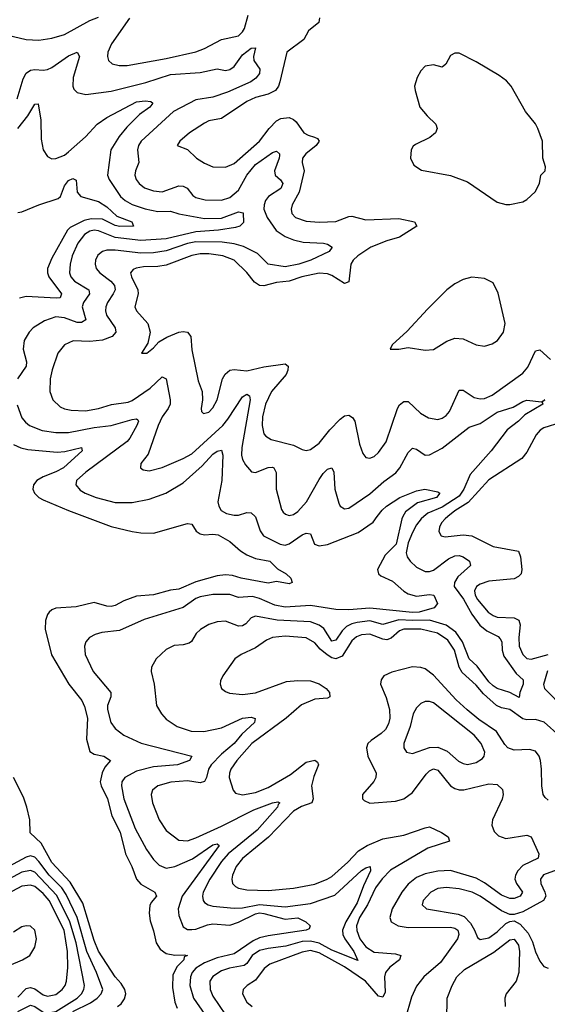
# Model space of a CAD drawing. Header units: inches. Extents: x 1843162 to 1959474, y 907081 to 1016326.
# Tile 363 of 656: x 1885099 to 1887586, y 947701 to 952343. Entities that reach past the tile are written whole.
import ezdxf

# ---------------------------------------------------------------- set-up
doc = ezdxf.new("R2010")
doc.units = ezdxf.units.IN
doc.header["$MEASUREMENT"] = 0
doc.layers.add('B8984', color=7, linetype='Continuous')
doc.layers.add('B8985', color=7, linetype='Continuous')

msp = doc.modelspace()

# ---------------------------------------------------------------- linework, layer by layer
at = {"layer": 'B8984', "color": 5}
for points, elevation in [([(1885405.1, 950000), (1885530, 949953), (1885630, 949929.2), (1885670, 949923.6), (1885730, 949922.7), (1885890, 949967), (1885910, 949964.4), (1885931.6, 949931.6), (1885950, 949919.2), (1885970, 949914.5), (1886010, 949917.5), (1886033.9, 949913.9), (1886090, 949883.3), (1886139.4, 949839.4), (1886170, 949819.4), (1886210, 949802), (1886278.7, 949790), (1886314.5, 949754.5), (1886355.5, 949730), (1886377.6, 949710), (1886384, 949690), (1886370, 949683.5), (1886310, 949694), (1886270, 949685.8), (1886143.7, 949710), (1886102.3, 949722.3), (1886070, 949725.5), (1886030, 949721.3), (1885930, 949691.9), (1885850, 949658.1), (1885810, 949654), (1885730, 949630.8), (1885650, 949625.4), (1885590, 949602.6), (1885550, 949581.4), (1885530, 949576.6), (1885510, 949577.7), (1885450, 949595.6), (1885365.3, 949574.7), (1885270, 949568.2), (1885250, 949560.3), (1885238.6, 949550), (1885230, 949538.3), (1885220.5, 949510), (1885220.1, 949470), (1885249.1, 949349.1), (1885330.9, 949210), (1885392.6, 949132.6), (1885404, 949104), (1885418.2, 949050), (1885414.5, 948950), (1885430, 948892.9), (1885450, 948879.8), (1885495.8, 948870), (1885527.4, 948850), (1885500.6, 948819.4), (1885488.3, 948791.7), (1885478.8, 948750), (1885482.6, 948730), (1885513.2, 948670), (1885534.1, 948590), (1885572.1, 948512.1), (1885598.1, 948410), (1885627.5, 948350), (1885650, 948290.2), (1885670, 948267.8), (1885736.4, 948230), (1885743.8, 948210), (1885718.9, 948181.1), (1885713.2, 948166.8), (1885710.1, 948130), (1885714.3, 948094.3), (1885730, 948047.7), (1885742.1, 947990), (1885760.8, 947960.8), (1885790, 947940.5), (1885830, 947931.8), (1885873.8, 947933.8), (1885890.3, 947930.3), (1885874.9, 947925.1), (1885872.1, 947910), (1885840.8, 947879.2), (1885821.2, 947838.8), (1885819.7, 947779.7), (1885831, 947711), (1885842, 947682)], 520), ([(1886905.2, 950000), (1886899.6, 949990), (1886873.1, 949870), (1886821.2, 949818.8), (1886785.9, 949750), (1886790.1, 949730), (1886800.9, 949720.9), (1886855.7, 949695.7), (1886910, 949647.9), (1886930, 949636.5), (1886970, 949625.2), (1887030, 949633.1), (1887050.6, 949630), (1887068.8, 949590), (1887052.7, 949570), (1886982, 949550), (1886950, 949547.8), (1886750, 949568.6), (1886650, 949560.7), (1886590, 949562.4), (1886470, 949581.6), (1886350, 949573.1), (1886302.2, 949582.2), (1886230, 949613.9), (1886196.8, 949623.2), (1886130, 949619.3), (1886090, 949633.5), (1886010, 949632.4), (1885950, 949621.9), (1885930, 949614), (1885870, 949572.2), (1885685.7, 949514.3), (1885570, 949463.7), (1885486.4, 949453.6), (1885455.1, 949444.9), (1885428.9, 949430), (1885411.7, 949410), (1885404.7, 949390), (1885408.3, 949350), (1885446.2, 949270), (1885528.4, 949170), (1885529.3, 949150), (1885513.7, 949110), (1885513.4, 949090), (1885528.4, 949030), (1885550, 949001.5), (1885590.3, 948970), (1885671.3, 948931.3), (1885910.3, 948870), (1885900.2, 948850), (1885842.4, 948830), (1885730, 948819.9), (1885650, 948800.3), (1885594.5, 948770), (1885581.2, 948750), (1885578.3, 948730), (1885589.6, 948670), (1885644.1, 948530), (1885697.5, 948430), (1885730, 948383.8), (1885756.2, 948356.2), (1885790, 948343), (1885830, 948350.6), (1885913.5, 948386.5), (1886010, 948452.5), (1886030, 948456.8), (1886039.7, 948450), (1885865.2, 948210), (1885845.7, 948150), (1885850, 948119.3), (1885870, 948066), (1885890, 948053.7), (1885910, 948053.1), (1885930, 948055.5), (1885984.4, 948075.6), (1886010, 948080.3), (1886090, 948073.6), (1886130, 948087.2), (1886210, 948127.3), (1886230, 948131.3), (1886250, 948129.4), (1886350, 948101.6), (1886410, 948107.8), (1886448.2, 948090), (1886468.8, 948070), (1886463.1, 948056.9), (1886449.2, 948050.8), (1886270, 948023.8), (1886230, 948013.6), (1886200.1, 947999.9), (1886110, 947939.1), (1886030, 947920.1), (1885970, 947896), (1885929.8, 947870.2), (1885912.3, 947850), (1885904.6, 947830), (1885901.6, 947790), (1885918.5, 947730), (1885972.3, 947652.3)], 540), ([(1887003.4, 950000), (1886991.9, 949990), (1886970, 949962), (1886950, 949924.6), (1886930, 949876.4), (1886920.9, 949830), (1886924.8, 949810), (1886939.7, 949790), (1886970, 949762.3), (1887010, 949741.4), (1887030, 949740.8), (1887050, 949747.7), (1887119.7, 949800.3), (1887150, 949814.4), (1887170, 949816.3), (1887190, 949811.2), (1887218.6, 949790), (1887224.4, 949770), (1887163.7, 949716.3), (1887147.9, 949690), (1887146.2, 949670), (1887190.8, 949610.8), (1887230, 949540.3), (1887268.1, 949488.1), (1887301.1, 949461.1), (1887354.4, 949434.4), (1887364.5, 949424.5), (1887371.1, 949410), (1887373.8, 949370), (1887381.3, 949341.3), (1887439.7, 949259.7), (1887472.9, 949230), (1887472.2, 949210), (1887456.5, 949170), (1887452.7, 949147.3), (1887410, 949171), (1887350, 949189.3), (1887330, 949201.5), (1887310, 949220.8), (1887255.6, 949295.6), (1887217.7, 949330), (1887185.5, 949410), (1887155.1, 949455.1), (1887108.5, 949488.5), (1887030, 949512.3), (1886950.5, 949509.5), (1886886.1, 949513.9), (1886810, 949490.7), (1886750, 949508.7), (1886690, 949501.2), (1886665, 949495), (1886638.8, 949481.2), (1886619.1, 949460.9), (1886590, 949417.4), (1886570, 949412.6), (1886532.6, 949472.6), (1886510, 949489), (1886470, 949504.4), (1886312.3, 949512.3), (1886210, 949530.4), (1886190, 949522.5), (1886165.1, 949494.9), (1886150, 949484.8), (1886130, 949484.2), (1886070, 949507), (1886030, 949504.7), (1885990, 949491.6), (1885951.8, 949468.2), (1885930.7, 949449.3), (1885908.8, 949411.2), (1885897.4, 949402.6), (1885870, 949395.4), (1885827.2, 949392.8), (1885790, 949373.7), (1885742.6, 949330), (1885720.3, 949290), (1885718.7, 949270), (1885732.6, 949210), (1885744, 949110), (1885767.7, 949070), (1885790, 949044.6), (1885841.6, 949010), (1885908.1, 948988.1), (1885966.7, 948986.7), (1886050, 949004.9), (1886150, 949050.1), (1886190, 949054.8), (1886208.4, 949048.4), (1886205.2, 949030), (1886145.7, 948974.3), (1886110.5, 948930), (1886050, 948880.6), (1886001.1, 948830), (1885989.2, 948810), (1885979.4, 948770), (1885969.6, 948750.4), (1885950, 948744.1), (1885890, 948754), (1885811.3, 948748.7), (1885750, 948730.6), (1885725.5, 948710), (1885718.2, 948690), (1885724.8, 948650), (1885757.1, 948570), (1885790, 948520.7), (1885850, 948474), (1885890, 948472.1), (1885930, 948485.8), (1886050, 948540.3), (1886202.3, 948617.7), (1886290.8, 948650.8), (1886315.5, 948655.5), (1886324.9, 948650), (1886317.1, 948642.9), (1886314.4, 948630), (1886218.2, 948521.8), (1886082.4, 948410), (1886050, 948373.2), (1885996, 948290), (1885964.6, 948230), (1885960.1, 948210), (1885963.8, 948190), (1885970, 948181.3), (1885987, 948170), (1886010, 948163.3), (1886110, 948153.1), (1886150, 948156), (1886229, 948171), (1886350, 948159.7), (1886470, 948176), (1886584.8, 948215.2), (1886710, 948330.8), (1886730, 948343.9), (1886750.3, 948350), (1886753.2, 948330), (1886720.1, 948259.9), (1886690, 948179.5), (1886636.5, 948090), (1886620.4, 948050), (1886622.2, 948030), (1886631.5, 948010), (1886673.3, 947950), (1886692.5, 947907.5), (1886570, 947956.5), (1886510, 947988.3), (1886470, 947997.6), (1886430, 947996.2), (1886354.2, 947974.2), (1886270, 947964), (1886230, 947953.7), (1886195, 947930), (1886170, 947893), (1886156.7, 947883.3), (1886088.6, 947871.4), (1886050, 947858), (1886010, 947831.9), (1885996.1, 947810), (1885997.5, 947770), (1886010, 947739.7), (1886070, 947651.7)], 560), ([(1886208.8, 950000), (1886210, 949998.9), (1886233.1, 949933.1), (1886248.4, 949910), (1886327.2, 949870), (1886350, 949866.2), (1886370, 949871.4), (1886430, 949914), (1886450, 949921.4), (1886470, 949918.4), (1886488.1, 949870), (1886510, 949861.8), (1886550, 949868.4), (1886694.1, 949925.9), (1886765.6, 949974.4), (1886784.6, 950000)], 540), ([(1887116.9, 950000), (1887104.4, 949990), (1887087.8, 949970), (1887077.8, 949950), (1887074.3, 949930), (1887086.4, 949910), (1887105, 949905), (1887190, 949914.6), (1887230, 949910.1), (1887330, 949859.8), (1887450, 949837.7), (1887459.4, 949810), (1887466, 949750), (1887462.5, 949730), (1887450, 949717), (1887430, 949707.2), (1887310, 949696.5), (1887270, 949682.2), (1887251.9, 949670), (1887243.3, 949650), (1887246.3, 949630), (1887257.1, 949610), (1887307.3, 949550), (1887330, 949533.1), (1887350, 949526.7), (1887430, 949523), (1887451.3, 949511.3), (1887458.2, 949490), (1887451.8, 949430), (1887454, 949390), (1887470, 949350.2), (1887490, 949330.7), (1887510, 949327.8), (1887590.1, 949350.1)], 580), ([(1887645.2, 948965.2), (1887571.4, 949031.4), (1887530, 949042.9), (1887490, 949041.9), (1887470, 949046.4), (1887410, 949089.9), (1887370, 949099), (1887345.8, 949110), (1887284.5, 949164.5), (1887250, 949204.8), (1887184.8, 949264.8), (1887170.4, 949290.4), (1887148.7, 949370), (1887117.4, 949417.4), (1887068.3, 949450), (1886990, 949469.9), (1886910, 949469.2), (1886890, 949461.6), (1886850, 949426.6), (1886830, 949418.8), (1886810, 949421.8), (1886750, 949446.1), (1886710, 949443.4), (1886686.4, 949433.6), (1886664.9, 949415.1), (1886618.4, 949341.6), (1886590, 949329.9), (1886570, 949334.8), (1886547.9, 949347.9), (1886514.7, 949374.7), (1886490, 949405), (1886450, 949429.2), (1886350, 949436.4), (1886290.6, 949429.4), (1886262.7, 949417.3), (1886210, 949380.9), (1886143.8, 949350), (1886113.7, 949330), (1886056.5, 949250), (1886046, 949226), (1886043.8, 949210), (1886050.3, 949190.3), (1886070, 949174.9), (1886088.2, 949168.2), (1886150, 949161.1), (1886210, 949169.5), (1886357.5, 949222.5), (1886410, 949228.1), (1886470, 949225.9), (1886510, 949212.4), (1886543.6, 949190), (1886559, 949170), (1886561.6, 949150), (1886550, 949144.5), (1886490, 949139), (1886427.4, 949112.6), (1886355, 949050), (1886193.3, 948930), (1886123.3, 948850), (1886095.1, 948810), (1886087.5, 948790), (1886086.6, 948770), (1886105.2, 948710), (1886116.6, 948696.6), (1886150, 948688.3), (1886210, 948698.7), (1886270, 948722.5), (1886375.9, 948784.1), (1886450, 948842), (1886490, 948851.6), (1886502.4, 948842.4), (1886508.1, 948830), (1886485.4, 948774.6), (1886474, 948730), (1886482.9, 948670), (1886476.5, 948650), (1886426.8, 948633.2), (1886390, 948612), (1886271.8, 948488.2), (1886150, 948388.7), (1886119.1, 948350), (1886102.1, 948310), (1886098.4, 948290), (1886102, 948270), (1886115.9, 948255.9), (1886130, 948248.3), (1886170, 948240.1), (1886270, 948237.4), (1886390, 948247.8), (1886490, 948267), (1886548.8, 948290), (1886570, 948303.6), (1886645.3, 948370), (1886695.9, 948424.1), (1886736.8, 948450), (1886810, 948481.5), (1886910, 948498.8), (1887010, 948533.3), (1887030, 948536.6), (1887087, 948510), (1887118.7, 948490), (1887124.4, 948470), (1887022.5, 948437.5), (1886846.9, 948333.1), (1886807.8, 948292.2), (1886776.8, 948250), (1886737.7, 948170), (1886700.3, 948110), (1886687.3, 948070), (1886687.9, 948047.9), (1886701.7, 948010), (1886731.2, 947971.2), (1886770, 947946.4), (1886870, 947938.3), (1886895.9, 947930), (1886888.7, 947910), (1886843.6, 947876.4), (1886823.8, 947850), (1886818.9, 947830), (1886821.7, 947758.3), (1886810, 947734.9), (1886790, 947739.7), (1886728.8, 947810), (1886630, 947877.7), (1886510, 947942.6), (1886470, 947953.8), (1886430, 947946.8), (1886277.8, 947890), (1886250.8, 947869.2), (1886210, 947813.9), (1886171.6, 947790), (1886152.6, 947770), (1886149.3, 947750), (1886169.2, 947710), (1886194.3, 947690)], 580), ([(1887590, 948663.4), (1887575.1, 948675.1), (1887566.8, 948690), (1887559.4, 948730), (1887559.2, 948810), (1887554.5, 948850), (1887547.6, 948870), (1887530, 948893.6), (1887502.6, 948902.6), (1887430, 948898.1), (1887400.4, 948910), (1887385, 948925), (1887346.4, 948986.4), (1887263.6, 949043.6), (1887208.3, 949088.3), (1887155.9, 949135.9), (1887050, 949252.6), (1887010, 949282.4), (1886990, 949289.1), (1886950, 949291.1), (1886853.3, 949266.7), (1886816, 949250), (1886802.6, 949230), (1886800.2, 949210), (1886826.5, 949146.5), (1886842.1, 949090), (1886844.1, 949050), (1886837, 949023), (1886823.1, 948996.9), (1886803, 948977), (1886755.1, 948944.9), (1886740.6, 948930), (1886733, 948910), (1886740.7, 948870), (1886780.1, 948790), (1886778, 948770), (1886768.2, 948751.8), (1886714.6, 948690), (1886715.3, 948670), (1886722, 948662), (1886750, 948649.4), (1886870, 948658.8), (1886910, 948670.1), (1886950, 948698.9), (1887014.8, 948785.2), (1887030, 948801.6), (1887050, 948811.3), (1887070, 948804.3), (1887130, 948730.8), (1887150, 948717.9), (1887170, 948711.9), (1887192.1, 948712.1), (1887310, 948740.3), (1887350, 948737.6), (1887374.1, 948714.1), (1887377.9, 948690), (1887372.8, 948667.2), (1887327.7, 948570), (1887324.8, 948544.8), (1887334.8, 948514.8), (1887355.2, 948495.2), (1887390, 948482.9), (1887490, 948498.5), (1887510, 948490.1), (1887545.8, 948410), (1887542.2, 948390), (1887470, 948354.5), (1887446.7, 948330), (1887436.3, 948310), (1887433.5, 948290), (1887440.3, 948270), (1887469.5, 948230), (1887458.3, 948210), (1887430, 948199.9), (1887410, 948199.9), (1887370, 948215), (1887290, 948274.1), (1887250, 948295.6), (1887130, 948331.2), (1887070, 948327.7), (1887010, 948315.4), (1886970, 948298), (1886930, 948267.3), (1886901, 948230), (1886854.7, 948150), (1886844.5, 948110), (1886850, 948089.4), (1886882.6, 948070), (1886930, 948063), (1887130, 948064), (1887150, 948059.3), (1887163.8, 948050), (1887169.6, 948030), (1887162, 948010), (1887082.2, 947897.8), (1887004.3, 947830), (1886970, 947786.2), (1886945.7, 947734.3), (1886915.7, 947630)], 620), ([(1887586.3, 949273.7), (1887568.3, 949208.3), (1887572.3, 949190), (1887670.3, 949090.3)], 580), ([(1885560.9, 947690), (1885576.8, 947703.2), (1885593.5, 947726.5), (1885598.9, 947750), (1885594.4, 947770), (1885577.9, 947797.9), (1885549.3, 947830), (1885470, 947950.8), (1885450, 948001.1), (1885397.1, 948177.1), (1885336.7, 948276.7), (1885250, 948369.9), (1885199.8, 948459.8), (1885149.1, 948509.1), (1885146.8, 948570), (1885132.7, 948630), (1885117.2, 948677.2), (1885070.3, 948770.3)], 520), ([(1885350, 947667.3), (1885432.2, 947707.8), (1885464.1, 947730), (1885483.4, 947750), (1885490.4, 947770), (1885461.7, 947850), (1885415.4, 947950), (1885369.7, 948109.7), (1885318.2, 948218.2), (1885298.3, 948250), (1885238.1, 948310), (1885190, 948374.4), (1885170, 948393.6), (1885150, 948399.9), (1885130, 948394.5), (1885010, 948329.2)], 540), ([(1887650, 948341.4), (1887568.7, 948311.3), (1887553.5, 948290), (1887555.9, 948270), (1887574.7, 948230), (1887578.9, 948210), (1887567.8, 948190), (1887470, 948136.7), (1887430, 948123.5), (1887410, 948124.8), (1887370, 948141.9), (1887270, 948209.9), (1887231.9, 948230), (1887170, 948245.5), (1887110, 948251.9), (1887070, 948246), (1887036.9, 948230), (1887000.9, 948190), (1886996.5, 948170), (1887016.3, 948150), (1887165.2, 948125.2), (1887194, 948114), (1887223.3, 948083.3), (1887243.1, 948050), (1887256.2, 948016.2), (1887270, 948005.4), (1887310, 948014.4), (1887350, 948041.9), (1887390, 948081.9), (1887410, 948091.8), (1887430, 948094.6), (1887458.1, 948078.1), (1887495.8, 948035.8), (1887515.7, 947995.7), (1887530, 947948.5), (1887550, 947903.7), (1887570, 947878.9), (1887590, 947871.4)], 640), ([(1885090, 947666.8), (1885150, 947697.2), (1885170, 947691), (1885210, 947663.4), (1885230, 947659.6), (1885270, 947666), (1885370.4, 947730), (1885390.8, 947750), (1885401.7, 947770), (1885404.6, 947790), (1885366, 947990), (1885335.8, 948090), (1885273.6, 948213.6), (1885170, 948323.6), (1885150, 948332), (1885110, 948323.3), (1884970.5, 948249.5)], 560), ([(1885090, 947734.2), (1885130, 947775.2), (1885141.8, 947778.2), (1885150, 947780.1), (1885170, 947773.3), (1885210, 947745.2), (1885230, 947739.4), (1885270, 947746.3), (1885300.2, 947770), (1885313.1, 947790), (1885319.2, 947810), (1885325.7, 947874.3), (1885325.3, 947950), (1885308.2, 948050), (1885238.4, 948190), (1885210, 948223.3), (1885170, 948255.5), (1885150, 948262.9), (1885110, 948257.1), (1885021.6, 948210)], 580), ([(1885050, 947883.3), (1885112.4, 947910), (1885146.6, 947930), (1885171.3, 947970), (1885177.7, 948010), (1885170.6, 948050), (1885150, 948068.7), (1885130, 948070.6), (1885110, 948065.2), (1885070, 948041.3)], 620), ([(1887112, 947628), (1887114.1, 947730), (1887136.9, 947790), (1887159.9, 947830), (1887195.7, 947864.3), (1887333.8, 947946.2), (1887410, 948004.5), (1887430, 948007.1), (1887450, 947980.2), (1887454.2, 947950), (1887452.3, 947850), (1887439.2, 947810), (1887391.8, 947750), (1887385.3, 947730), (1887387.4, 947690)], 620)]:
    msp.add_lwpolyline(points, dxfattribs=dict(at, elevation=elevation))
at = {"layer": 'B8984', "color": 5, "elevation": 640}
msp.add_lwpolyline([(1887030, 949128.8), (1887010, 949127.6), (1886990, 949118.5), (1886970, 949099.1), (1886953, 949070), (1886940.1, 949010), (1886910.2, 948930), (1886909.2, 948909.2), (1886923, 948890), (1886950, 948882.7), (1887030, 948912.1), (1887070, 948913.5), (1887113.7, 948893.7), (1887167.5, 948847.5), (1887190, 948836), (1887210, 948831.9), (1887250, 948840.7), (1887280, 948860), (1887288.3, 948870), (1887290.8, 948890), (1887274, 948930), (1887241, 948970), (1887050, 949122)], close=True, dxfattribs=at)
at = {"layer": 'B8985', "color": 5}
for points, elevation in [([(1885015.9, 952275.9), (1885130, 952249.2), (1885190, 952246.2), (1885250, 952255.3), (1885310, 952273.9), (1885430, 952339.4), (1885470, 952354.5)], 580), ([(1885617.1, 952350), (1885531.4, 952230), (1885515.2, 952190), (1885512.7, 952170), (1885518, 952150), (1885535.5, 952135.5), (1885567.5, 952127.5), (1885606.5, 952126.5), (1885790, 952160.1), (1885930, 952191.4), (1885970, 952207.1), (1886050, 952249.5), (1886130, 952267), (1886150, 952286.2), (1886158.3, 952301.7), (1886176.1, 952363.9)], 580), ([(1886511.5, 952351.5), (1886508.4, 952330), (1886460.2, 952290), (1886439, 952250), (1886358.3, 952190), (1886325.3, 952050), (1886319, 952030), (1886304.5, 952010), (1886270, 951992.3), (1886210, 951976.3), (1886170, 951958), (1886050, 951877.5), (1885990, 951865.7), (1885970, 951855.2), (1885899.6, 951810), (1885854.4, 951770), (1885842, 951750), (1885890, 951731.8), (1885933.1, 951690), (1885970, 951666.4), (1886010.1, 951650.1), (1886070, 951647.1), (1886110, 951665), (1886229.9, 951770), (1886274.7, 951830), (1886310, 951866.2), (1886330, 951877.3), (1886370, 951881.2), (1886390, 951873.3), (1886402.2, 951862.2), (1886438.8, 951810), (1886458.5, 951798.5), (1886489.4, 951789.4), (1886502.2, 951782.2), (1886511.3, 951770), (1886495.9, 951750), (1886447.9, 951710), (1886432.5, 951690), (1886430.9, 951670), (1886439.8, 951630), (1886435.7, 951610), (1886415.8, 951530), (1886383.5, 951470), (1886378.7, 951450), (1886382.5, 951430), (1886399, 951410), (1886450, 951392.8), (1886510, 951388.4), (1886590, 951392.1), (1886650, 951415.3), (1886663.9, 951416.1), (1886730, 951400.1), (1886886.5, 951406.5), (1886960.4, 951390), (1886971.7, 951370), (1886890, 951318), (1886830, 951299.9), (1886754.7, 951270), (1886693.3, 951230), (1886671.3, 951210), (1886659.9, 951190), (1886650, 951107.6), (1886630, 951099.1), (1886570, 951137.3), (1886550, 951145.2), (1886510, 951148.3), (1886429.5, 951130.5), (1886370, 951110.8), (1886310, 951104.4), (1886250, 951088.5), (1886230, 951090.4), (1886206.2, 951106.2), (1886170, 951151.6), (1886109.8, 951210), (1886056.3, 951230), (1885990, 951239.4), (1885950, 951239.9), (1885910, 951231.9), (1885790, 951185.8), (1885750, 951179.6), (1885682.6, 951177.4), (1885648.1, 951171.9), (1885634.6, 951165.4), (1885622, 951150), (1885626.9, 951130), (1885656.6, 951070), (1885657.5, 951050), (1885642, 950990), (1885649.1, 950970), (1885703.2, 950910), (1885714, 950870), (1885702.5, 950817.5), (1885674, 950770), (1885698, 950770), (1885730, 950796), (1885755.6, 950824.4), (1885793.3, 950846.7), (1885850, 950869.2), (1885870, 950872.9), (1885890.4, 950870), (1885906.5, 950850), (1885910, 950786.8), (1885940.5, 950640.5), (1885958.7, 950590), (1885961.1, 950550), (1885954.4, 950510), (1885955.9, 950495.9), (1885965.5, 950485.5), (1885990, 950492.4), (1886010, 950513), (1886030, 950550.8), (1886055.3, 950650), (1886068.1, 950671.9), (1886089.7, 950690), (1886110, 950693.3), (1886170, 950686.9), (1886250, 950707), (1886350, 950721.2), (1886364, 950710), (1886362.7, 950690), (1886354.4, 950670), (1886286.3, 950590), (1886258.2, 950530), (1886244.2, 950470), (1886241.5, 950430), (1886249.4, 950390), (1886258.9, 950378.9), (1886284, 950364), (1886390, 950337.5), (1886430, 950316.8), (1886450, 950311.6), (1886470, 950316.1), (1886510, 950346.3), (1886560.5, 950410), (1886610, 950459), (1886630, 950474.6), (1886650, 950478.9), (1886668.1, 950468.1), (1886678.6, 950450), (1886700.9, 950340.9), (1886717, 950297), (1886730, 950278.4), (1886750, 950276), (1886770, 950284), (1886790, 950302.6), (1886826.9, 950353.1), (1886880.5, 950510), (1886890, 950526.9), (1886910, 950542.9), (1886930, 950542.6), (1886988.3, 950488.3), (1887026.2, 950466.2), (1887070, 950458.6), (1887090, 950463.5), (1887110, 950476.9), (1887124.3, 950495.7), (1887170, 950595.8), (1887190, 950595.8), (1887241.7, 950561.7), (1887270, 950554.7), (1887290, 950557.7), (1887326.6, 950573.4), (1887470, 950676.2), (1887494.9, 950705.1), (1887530, 950781.5), (1887550, 950786.5), (1887601.3, 950741.3)], 580), ([(1885087.6, 951970), (1885115.9, 952064.1), (1885130, 952091), (1885150, 952104.8), (1885170, 952108.7), (1885210, 952105.9), (1885230, 952109), (1885250, 952118.1), (1885330, 952173.2), (1885370, 952190.2), (1885380.5, 952170), (1885350.8, 952070.8), (1885349.4, 952029.4), (1885355.2, 952015.2), (1885370, 952000.2), (1885411, 951991), (1885530, 952005.9), (1885693.7, 952046.3), (1885810, 952084.4), (1885950, 952094.4), (1886030, 952111.4), (1886070, 952103.8), (1886090, 952107.5), (1886110, 952121.7), (1886150, 952177), (1886190, 952209.1), (1886210, 952210.4), (1886201.4, 952170), (1886203.3, 952150), (1886231.7, 952110), (1886229.1, 952090), (1886212.1, 952067.9), (1886188.9, 952050), (1886079.2, 952000.8), (1886010, 951978.6), (1885930, 951965.9), (1885823.9, 951910), (1885672.3, 951770), (1885659.4, 951750), (1885655, 951730), (1885660.5, 951670), (1885645.7, 951630), (1885642.7, 951610), (1885647.9, 951590), (1885661.8, 951570), (1885687.9, 951550), (1885730, 951536.4), (1885770, 951532.1), (1885850, 951559.5), (1885870, 951557.9), (1885888, 951548), (1885914.7, 951514.7), (1885930, 951504.8), (1885974.1, 951494.1), (1886050, 951491.5), (1886090, 951504.7), (1886130, 951539.8), (1886169.9, 951610), (1886210, 951660.1), (1886290, 951717.6), (1886310, 951723.2), (1886323.2, 951710), (1886323.4, 951703.4), (1886322.4, 951690), (1886300.5, 951630), (1886303.2, 951610), (1886328.4, 951588.4), (1886338.8, 951570), (1886330, 951546.9), (1886272.5, 951510), (1886258.1, 951490), (1886250.7, 951470), (1886249.6, 951450), (1886265.1, 951410), (1886308.4, 951348.4), (1886350, 951320.4), (1886390, 951304.6), (1886434.7, 951294.7), (1886531, 951290), (1886550, 951284.6), (1886572.4, 951270), (1886557.6, 951250), (1886471.9, 951210), (1886415.2, 951190), (1886350, 951177.7), (1886270.3, 951190.3), (1886220, 951240), (1886154, 951274), (1886110, 951285.9), (1886053.6, 951293.6), (1885930, 951296), (1885890, 951287.1), (1885790, 951253.1), (1885730, 951243.2), (1885670, 951242.4), (1885550, 951257), (1885510, 951256.4), (1885490.1, 951249.9), (1885467.8, 951232.2), (1885455.8, 951210), (1885454.2, 951190), (1885460.2, 951170), (1885476.8, 951150), (1885528.3, 951110), (1885545.7, 951090), (1885548.5, 951070), (1885540.1, 951050), (1885512.5, 951010), (1885504.7, 950990), (1885503.5, 950970), (1885508.4, 950950), (1885549.5, 950890), (1885551.6, 950870), (1885535.2, 950850), (1885490, 950832.8), (1885430, 950825), (1885351, 950829), (1885310, 950809.7), (1885279.7, 950770), (1885251.7, 950691.7), (1885243.5, 950650), (1885241.2, 950590), (1885256.1, 950550), (1885290, 950517.6), (1885310, 950508.7), (1885342.5, 950502.5), (1885410, 950499.5), (1885470.8, 950509.2), (1885531.6, 950528.4), (1885610, 950540.1), (1885630, 950547.6), (1885714.1, 950605.9), (1885770, 950658.4), (1885790, 950650.4), (1885807.9, 950550), (1885807.8, 950530), (1885799.8, 950510), (1885770, 950469.8), (1885751.3, 950430), (1885705.1, 950294.9), (1885670.3, 950250), (1885668.4, 950230), (1885680.8, 950220.8), (1885710, 950216.5), (1885770, 950231.7), (1885870, 950274.2), (1885910, 950295.9), (1886056.9, 950430), (1886080.9, 950459.1), (1886150, 950564.2), (1886170, 950577.8), (1886182.6, 950570), (1886185.4, 950550), (1886145.7, 950325.7), (1886144.2, 950290), (1886148.7, 950270), (1886163.7, 950243.7), (1886192, 950212), (1886210, 950208.3), (1886270, 950231.6), (1886290, 950233.8), (1886297.6, 950230), (1886307.6, 950207.6), (1886308.4, 950130), (1886333.7, 950033.7), (1886341.5, 950021.5), (1886351.7, 950011.7), (1886370, 950005.7), (1886390, 950010.2), (1886410, 950023.5), (1886451.6, 950070), (1886510, 950175.8), (1886530, 950204), (1886550, 950223.6), (1886570, 950230.3), (1886579.7, 950210), (1886585.2, 950130), (1886603.7, 950063.7), (1886610.3, 950050), (1886630, 950036.1), (1886650, 950039.3), (1886750, 950108.1), (1886814.8, 950165.2), (1886872.7, 950207.3), (1886891.2, 950230), (1886930, 950302), (1886950, 950322.6), (1886970, 950317.4), (1887010, 950290.2), (1887030, 950291), (1887090, 950323.5), (1887218.4, 950421.6), (1887270, 950439), (1887350, 950492.2), (1887424.4, 950515.6), (1887470, 950542.8), (1887490, 950549), (1887559.3, 950540.7), (1887574, 950550), (1887561, 950539), (1887564.9, 950530), (1887479.4, 950480.6), (1887450, 950449.4), (1887396, 950410), (1887321.5, 950310), (1887221.6, 950198.4), (1887193.1, 950130), (1887170, 950096.7), (1887090, 950045.2), (1887023, 950017), (1887003.4, 950000)], 560), ([(1885090.4, 951830), (1885137.2, 951890), (1885170, 951944.2), (1885186.8, 951946.8), (1885199.1, 951870), (1885199.8, 951779.8), (1885209.4, 951729.4), (1885230, 951697.6), (1885250, 951687.6), (1885270, 951689.1), (1885310, 951704.9), (1885330, 951720.2), (1885410, 951791.5), (1885464.5, 951850), (1885510, 951881.7), (1885650, 951955.4), (1885690, 951960.9), (1885717.4, 951957.4), (1885726.7, 951950), (1885712.6, 951930), (1885664.4, 951895.6), (1885604, 951836), (1885568.4, 951791.6), (1885528.6, 951730), (1885513.5, 951610), (1885520.9, 951590), (1885574.5, 951510), (1885596, 951490), (1885630, 951471.5), (1885690, 951451.6), (1885750, 951438.8), (1885810, 951439.6), (1885850, 951427.2), (1885970, 951406.4), (1886050, 951406.7), (1886130, 951436.6), (1886152.7, 951432.7), (1886153.7, 951386.3), (1886137.3, 951370), (1886116.1, 951363.9), (1886036.3, 951350), (1885930, 951343.1), (1885790, 951310.2), (1885670, 951302.1), (1885550, 951315.8), (1885470, 951348.3), (1885450, 951350.3), (1885430, 951345.5), (1885404.3, 951330), (1885373.4, 951290), (1885346, 951230), (1885336.9, 951190), (1885334.1, 951150), (1885340.4, 951130), (1885357.1, 951110), (1885425.7, 951070), (1885427.8, 951050), (1885400.4, 951010), (1885393.1, 950990), (1885411.6, 950928.4), (1885390, 950914.7), (1885370, 950916), (1885310, 950936.6), (1885270, 950941.7), (1885216.9, 950923.1), (1885162, 950890), (1885143.2, 950870), (1885121.1, 950830), (1885115.2, 950790), (1885131.7, 950730), (1885129.6, 950710), (1885088.2, 950650)], 540), ([(1885090, 951434), (1885110, 951437.1), (1885189.5, 951470.5), (1885279.9, 951500.1), (1885291.9, 951510), (1885310, 951560.2), (1885330, 951584.9), (1885350, 951595), (1885365.7, 951585.7), (1885370.1, 951530.1), (1885387, 951510), (1885470, 951486.1), (1885510, 951461), (1885556.7, 951416.7), (1885628.4, 951390), (1885635.5, 951370), (1885572, 951368), (1885550, 951372.5), (1885490, 951402), (1885435.6, 951404.4), (1885403.4, 951396.6), (1885336.8, 951363.2), (1885323.8, 951350), (1885250, 951219.1), (1885231, 951170), (1885230.5, 951150), (1885236.3, 951130), (1885296.1, 951050), (1885290, 951031.8), (1885270.6, 951029.4), (1885130, 951038.7), (1885098.7, 951030)], 520), ([(1885087.5, 950527.5), (1885110, 950466.5), (1885125.9, 950445.9), (1885145.5, 950430), (1885205.9, 950405.9), (1885270, 950396.9), (1885330, 950397), (1885450, 950420.5), (1885529.6, 950430.4), (1885630, 950458.4), (1885650, 950460.7), (1885656.7, 950456.7), (1885659.3, 950450), (1885651.2, 950430), (1885618.7, 950370), (1885605.4, 950354.6), (1885411, 950210), (1885367.2, 950170), (1885363.2, 950150), (1885384.2, 950124.2), (1885407.2, 950110), (1885460.3, 950090), (1885550, 950066.8), (1885630, 950066.2), (1885710, 950082.6), (1885788.6, 950111.4), (1885870, 950159.5), (1885959.8, 950240.2), (1886010, 950294.7), (1886030, 950308.4), (1886050, 950313.8), (1886056.6, 950290), (1886051.2, 950170), (1886032.8, 950070), (1886037.2, 950050), (1886049.5, 950029.5), (1886074.2, 950014.2), (1886110, 950006.3), (1886130, 950007.2), (1886170, 950020.2), (1886190, 950018.6), (1886208.8, 950000)], 540), ([(1887650, 950443.6), (1887570, 950418.1), (1887551.8, 950408.2), (1887533.8, 950386.2), (1887490, 950303.8), (1887466.4, 950273.6), (1887310, 950174), (1887213.5, 950066.5), (1887150, 950026.6), (1887116.9, 950000)], 580), ([(1885070, 950340.7), (1885104.2, 950324.2), (1885136.9, 950316.9), (1885276.4, 950303.6), (1885312.4, 950307.6), (1885390, 950326), (1885393.4, 950310), (1885305, 950230), (1885270, 950211), (1885210, 950188.4), (1885180.5, 950170), (1885164.6, 950150), (1885160.9, 950130), (1885169.4, 950110), (1885189.2, 950090), (1885210, 950078.6), (1885328.7, 950028.7), (1885405.1, 950000)], 520), ([(1886784.6, 950000), (1886806.9, 950030), (1886827.3, 950050), (1886890.2, 950090.2), (1886970, 950122.2), (1887008, 950130), (1887070, 950117), (1887079.3, 950110), (1887063.1, 950090), (1886974.5, 950065.5), (1886917.6, 950022.4), (1886905.2, 950000)], 540)]:
    msp.add_lwpolyline(points, dxfattribs=dict(at, elevation=elevation))
at = {"layer": 'B8985', "color": 5, "elevation": 620}
for points in [[(1887170, 952185.1), (1887150, 952185.1), (1887130, 952174.5), (1887107, 952133), (1887090, 952119.5), (1887050, 952129.6), (1887010, 952123.7), (1886990, 952102.7), (1886972.2, 952070), (1886960.4, 952030), (1886962.4, 952010), (1886985.3, 951930), (1887019, 951890), (1887061.3, 951850), (1887067.3, 951830), (1887059.7, 951810), (1887033, 951787), (1886964.6, 951755.4), (1886953.9, 951746.1), (1886944.9, 951730), (1886941.3, 951690), (1886956.9, 951656.9), (1886993.6, 951633.6), (1887130, 951607.7), (1887210, 951578.4), (1887350, 951482.3), (1887390, 951471.7), (1887410, 951471.7), (1887470, 951484.2), (1887490, 951494.9), (1887528.2, 951531.8), (1887549.6, 951570), (1887555.1, 951610), (1887575.3, 951630), (1887578, 951650), (1887565.6, 951690), (1887562.9, 951770), (1887541.3, 951830), (1887530, 951851.8), (1887483.5, 951910), (1887416.1, 952030), (1887394.1, 952054.1), (1887359.7, 952079.7), (1887250, 952145.1)], [(1887230, 951129.7), (1887190, 951118), (1887150, 951098), (1887112.7, 951070), (1887021, 950979), (1886926.1, 950873.9), (1886854.8, 950810), (1886844.7, 950790), (1886886, 950790), (1886930, 950798), (1887010, 950784.7), (1887050, 950787.6), (1887113, 950827), (1887150, 950840.9), (1887190, 950838.1), (1887250, 950810.8), (1887290, 950803.9), (1887325.6, 950814.4), (1887350.7, 950830), (1887378.8, 950870), (1887388, 950910), (1887354.1, 951054.1), (1887330, 951103), (1887290, 951123.5)]]:
    msp.add_lwpolyline(points, close=True, dxfattribs=at)

doc.saveas('drawing.dxf')
